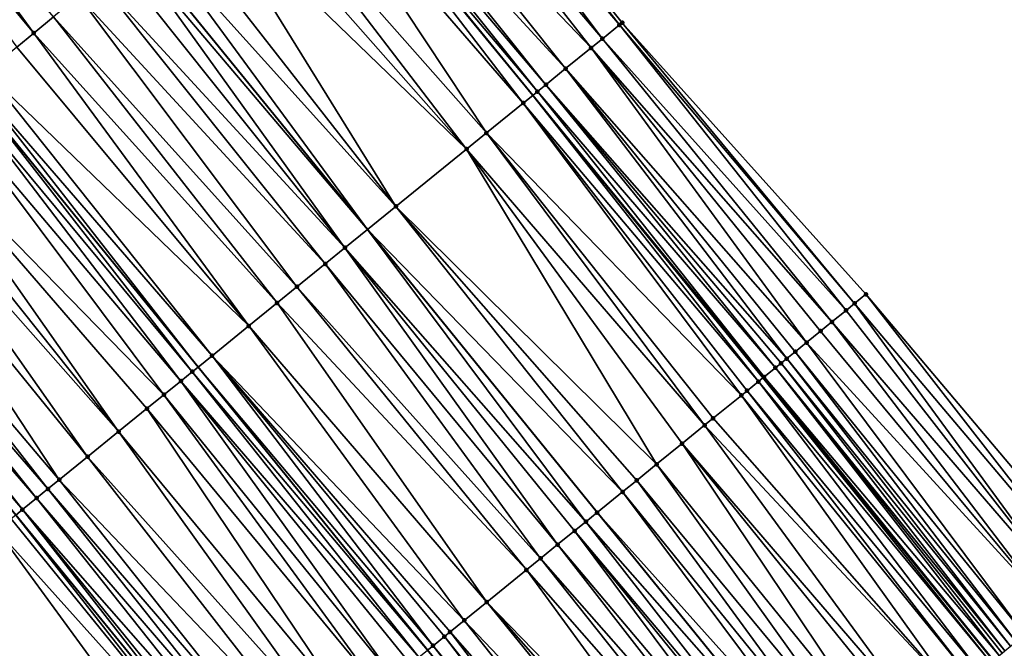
# Model space of a CAD drawing. Header units: feet. Extents: x 2004186 to 2014793, y 836912 to 864902.
# Tile 386 of 656: x 2009441 to 2009495, y 849522 to 849556. Entities that reach past the tile are written whole.
import ezdxf

# ---------------------------------------------------------------- set-up
doc = ezdxf.new("R2010")
doc.units = ezdxf.units.FT
doc.header["$LTSCALE"] = 100
doc.header["$MEASUREMENT"] = 0
for name, color, linetype, lineweight in [('EP_Travel Lane', 5, 'Continuous', 40), ('GPL_Skip Line', 2, 'Continuous', 40), ('Road Shots', 4, 'Continuous', 200), ('Road X-Section', 30, 'Continuous', 13)]:
    doc.layers.add(name, color=color, linetype=linetype, lineweight=lineweight)
doc.layers.add('I-77 SB_MM21-27-Surface-Border', color=7, linetype='Continuous')
doc.layers.add('I-77 SB_MM21-27-Surface-TIN', color=7, linetype='Continuous')

msp = doc.modelspace()

# ---------------------------------------------------------------- linework, layer by layer
at = {"layer": 'EP_Travel Lane'}
for points in [[(2009653.570653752, 849314.7708526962, 427.2550981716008), (2009641.643600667, 849330.8251805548, 427.1741720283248), (2009629.71654116, 849346.8795170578, 427.0964770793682), (2009617.789405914, 849362.9339555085, 427.057262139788), (2009605.73555993, 849379.1144419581, 426.978789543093), (2009593.515224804, 849394.9467096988, 426.9218911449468), (2009581.29495043, 849410.7788987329, 426.834544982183), (2009569.074629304, 849426.6111483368, 426.7706201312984), (2009556.733214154, 849442.5483134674, 426.7072657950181), (2009544.319665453, 849458.2294859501, 426.620325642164), (2009531.906058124, 849473.9107324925, 426.5907803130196), (2009519.49246936, 849489.5919555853, 426.5430914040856), (2009506.95945777, 849505.3575238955, 426.5134743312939), (2009494.322742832, 849520.859742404, 426.4939103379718), (2009481.686038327, 849536.361948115, 426.4823310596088), (2009469.049354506, 849551.8641284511, 426.4866424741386), (2009456.299925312, 849567.449840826, 426.4659434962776)], [(2009612.464021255, 849309.0312690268, 425.8428847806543), (2009600.545613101, 849325.0919899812, 425.746965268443), (2009588.627187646, 849341.1527342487, 425.6597068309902), (2009576.913919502, 849356.9115973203, 425.5840369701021), (2009564.716589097, 849372.7615600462, 425.5217535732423), (2009552.519263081, 849388.611517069, 425.4572486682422), (2009540.321972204, 849404.4614284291, 425.3751283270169), (2009528.305151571, 849420.0393672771, 425.3200238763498), (2009515.872752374, 849435.7057363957, 425.2904167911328), (2009503.440324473, 849451.3721416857, 425.2888823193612), (2009491.00786376, 849467.0385883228, 425.3193587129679), (2009478.717735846, 849482.4448488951, 425.3716191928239), (2009466.033662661, 849497.9084561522, 425.421375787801), (2009453.349644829, 849513.3719959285, 425.5135272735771), (2009440.665684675, 849528.8354653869, 425.6497830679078), (2009428.160131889, 849544.0673714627, 425.7674665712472), (2009415.44010476, 849559.5011520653, 425.9143841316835)]]:
    msp.add_polyline3d(points, dxfattribs=at)
at = {"layer": 'GPL_Skip Line'}
for points in [[(2009622.567615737, 849316.5774326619, 426.2792342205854), (2009610.606079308, 849332.6060230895, 426.2010779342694), (2009598.644469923, 849348.6347112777, 426.1597652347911), (2009586.777156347, 849364.5098796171, 426.0869835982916), (2009574.572270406, 849380.3540102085, 426.0214943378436), (2009562.367391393, 849396.1981318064, 425.9525192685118), (2009550.16252691, 849412.0422345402, 425.8762670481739), (2009538.036241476, 849427.7443722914, 425.8248126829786), (2009525.628363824, 849443.4300716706, 425.7556267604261), (2009513.22042559, 849459.1158476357, 425.7457874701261), (2009500.812463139, 849474.8016542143, 425.759636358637), (2009488.464624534, 849490.3524806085, 425.7944715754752), (2009475.868386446, 849505.8873569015, 425.8448194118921), (2009463.27218178, 849521.4221919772, 425.920936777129), (2009450.676035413, 849536.9569551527, 426.041953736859), (2009438.129472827, 849552.3511062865, 426.1477713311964), (2009425.334444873, 849567.722633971, 426.2439972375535)], [(2009644.191575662, 849307.7655570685, 426.7874621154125), (2009632.225510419, 849323.7908015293, 426.7179334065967), (2009620.259454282, 849339.8160337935, 426.6437997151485), (2009608.293333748, 849355.8413523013, 426.6022281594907), (2009596.31239317, 849371.855296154, 426.5279771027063), (2009584.109052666, 849387.700624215, 426.4642461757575), (2009571.90574215, 849403.5459133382, 426.3854607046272), (2009559.702397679, 849419.3912465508, 426.3237216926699), (2009547.475372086, 849435.218123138, 426.274932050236), (2009535.06121102, 849450.8988307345, 426.197489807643), (2009522.647001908, 849466.5795990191, 426.1670857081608), (2009510.232777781, 849482.2603862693, 426.151381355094), (2009497.79081078, 849497.9189563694, 426.1391293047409), (2009485.189131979, 849513.4494884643, 426.1629463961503), (2009472.587467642, 849528.980002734, 426.197900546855), (2009459.985824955, 849544.5104903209, 426.249524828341), (2009447.348453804, 849560.0116358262, 426.2957450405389)]]:
    msp.add_polyline3d(points, dxfattribs=at)
at = {"layer": 'I-77 SB_MM21-27-Surface-Border', "color": 3, "linetype": 'ByBlock', "lineweight": -2}
for points in [[(2009461.346385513, 849571.6433987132, 426.4092777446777), (2009473.963586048, 849555.8516628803, 426.4632575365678), (2009487.341911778, 849540.9510669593, 426.5318890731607), (2009500.254322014, 849525.6724197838, 426.6010128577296), (2009513.322050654, 849510.5197733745, 426.6801304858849), (2009526.226557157, 849494.9236805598, 426.7609365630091), (2009538.954348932, 849479.4912385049, 426.8236816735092), (2009551.68214008, 849464.0587972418, 426.8870961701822), (2009563.782699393, 849448.1297875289, 426.9508772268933), (2009576.180157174, 849432.084687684, 427.059334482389), (2009588.22504466, 849416.1173242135, 427.1225441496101), (2009600.111533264, 849400.0278550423, 427.1580124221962), (2009612.156394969, 849384.0605250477, 427.23415079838), (2009623.996790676, 849367.5700114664, 427.2986735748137), (2009635.482156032, 849351.1857020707, 427.3376387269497), (2009647.287933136, 849335.0408427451, 427.4247702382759), (2009659.574432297, 849319.2550186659, 427.5311622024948)], [(2009610.753423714, 849307.7536726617, 425.7722083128), (2009597.986232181, 849323.1804217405, 425.6315663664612), (2009585.859932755, 849339.0859790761, 425.5522402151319), (2009573.33873035, 849354.1575327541, 425.4338491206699), (2009560.501707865, 849369.5145502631, 425.3026679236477), (2009548.298383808, 849385.3598569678, 425.2306592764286), (2009536.095065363, 849401.2051563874, 425.1558753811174), (2009523.798648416, 849416.4710497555, 425.0378205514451), (2009511.698048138, 849432.4001112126, 425.0141899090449), (2009499.440601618, 849448.2050789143, 425.0281467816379), (2009487.340064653, 849464.1340603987, 424.9424650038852), (2009474.959434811, 849479.3963140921, 424.9947889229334), (2009462.513200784, 849495.0526912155, 425.125899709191), (2009451.46485551, 849511.8430467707, 425.3651786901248), (2009439.639938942, 849528.0033729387, 425.5702244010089), (2009426.428132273, 849542.6283062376, 425.6372254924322), (2009412.569145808, 849557.1157668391, 425.6939892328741)]]:
    msp.add_polyline3d(points, dxfattribs=at)
at = {"layer": 'I-77 SB_MM21-27-Surface-TIN', "color": 128, "linetype": 'ByBlock', "lineweight": -2}
for points in [[(2009461.346385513, 849571.6433987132, 426.4092777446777), (2009460.731104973, 849571.1320965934, 426.4234544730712), (2009473.808283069, 849555.7256431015, 426.465100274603)], [(2009461.346385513, 849571.6433987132, 426.4092777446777), (2009473.808283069, 849555.7256431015, 426.465100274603), (2009473.963586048, 849555.8516628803, 426.4632575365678)], [(2009429.797676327, 849571.4314134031, 426.2806532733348), (2009428.87473322, 849570.664487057, 426.2694448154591), (2009441.656949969, 849555.2822823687, 426.1955631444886)], [(2009429.797676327, 849571.4314134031, 426.2806532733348), (2009441.656949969, 849555.2822823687, 426.1955631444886), (2009442.733722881, 849556.1770226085, 426.2173072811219)], [(2009460.731104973, 849571.1320965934, 426.4234544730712), (2009459.808178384, 849570.3651503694, 426.4363026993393), (2009472.876473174, 849554.9695145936, 426.4823001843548)], [(2009460.731104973, 849571.1320965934, 426.4234544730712), (2009472.876473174, 849554.9695145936, 426.4823001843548), (2009473.808283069, 849555.7256431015, 426.465100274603)], [(2009428.87473322, 849570.664487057, 426.2694448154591), (2009440.734004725, 849554.5153585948, 426.1812434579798), (2009441.656949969, 849555.2822823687, 426.1955631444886)], [(2009459.808178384, 849570.3651503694, 426.4363026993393), (2009458.269968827, 849569.0869049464, 426.459793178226), (2009472.255262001, 849554.4654345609, 426.4902437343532)], [(2009459.808178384, 849570.3651503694, 426.4363026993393), (2009472.255262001, 849554.4654345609, 426.4902437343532), (2009472.876473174, 849554.9695145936, 426.4823001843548)], [(2009458.269968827, 849569.0869049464, 426.459793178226), (2009457.193218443, 849568.192137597, 426.4708553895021), (2009470.857518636, 849553.3312769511, 426.4940820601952)], [(2009458.269968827, 849569.0869049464, 426.459793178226), (2009470.857518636, 849553.3312769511, 426.4940820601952), (2009472.255262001, 849554.4654345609, 426.4902437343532)], [(2009456.73175133, 849567.8086690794, 426.4717195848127), (2009456.299925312, 849567.449840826, 426.4659434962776), (2009469.304462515, 849552.0711116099, 426.4922362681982)], [(2009457.193218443, 849568.192137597, 426.4708553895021), (2009456.73175133, 849567.8086690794, 426.4717195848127), (2009469.7703849, 849552.4491543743, 426.4970621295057)], [(2009456.73175133, 849567.8086690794, 426.4717195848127), (2009469.304462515, 849552.0711116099, 426.4922362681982), (2009469.7703849, 849552.4491543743, 426.4970621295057)], [(2009457.193218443, 849568.192137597, 426.4708553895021), (2009469.7703849, 849552.4491543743, 426.4970621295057), (2009470.857518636, 849553.3312769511, 426.4940820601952)], [(2009456.270279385, 849567.4252063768, 426.4655469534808), (2009455.347338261, 849566.6582776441, 426.4572281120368), (2009468.527913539, 849551.4410547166, 426.4752087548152)], [(2009456.270279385, 849567.4252063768, 426.4655469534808), (2009469.049354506, 849551.8641284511, 426.4866424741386), (2009456.299925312, 849567.449840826, 426.4659434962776)], [(2009456.270279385, 849567.4252063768, 426.4655469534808), (2009468.527913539, 849551.4410547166, 426.4752087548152), (2009469.049354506, 849551.8641284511, 426.4866424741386)], [(2009469.304462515, 849552.0711116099, 426.4922362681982), (2009456.299925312, 849567.449840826, 426.4659434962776), (2009469.049354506, 849551.8641284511, 426.4866424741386)], [(2009455.347338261, 849566.6582776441, 426.4572281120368), (2009453.193789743, 849564.8688004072, 426.409815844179), (2009466.508871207, 849549.8029252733, 426.419391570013)], [(2009455.347338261, 849566.6582776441, 426.4572281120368), (2009466.508871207, 849549.8029252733, 426.419391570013), (2009468.527913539, 849551.4410547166, 426.4752087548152)], [(2009453.193789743, 849564.8688004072, 426.409815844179), (2009452.117017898, 849563.9740588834, 426.3896258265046), (2009465.421696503, 849548.920853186, 426.3908274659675)], [(2009453.193789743, 849564.8688004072, 426.409815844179), (2009465.421696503, 849548.920853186, 426.3908274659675), (2009466.508871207, 849549.8029252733, 426.419391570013)], [(2009452.117017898, 849563.9740588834, 426.3896258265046), (2009450.886421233, 849562.9514974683, 426.3661560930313), (2009465.421696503, 849548.920853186, 426.3908274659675)], [(2009450.886421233, 849562.9514974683, 426.3661560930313), (2009449.194343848, 849561.5454839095, 426.3237357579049), (2009461.538922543, 849545.7706045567, 426.2832995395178)], [(2009450.886421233, 849562.9514974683, 426.3661560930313), (2009461.538922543, 849545.7706045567, 426.2832995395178), (2009465.421696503, 849548.920853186, 426.3908274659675)], [(2009449.194343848, 849561.5454839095, 426.3237357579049), (2009448.117573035, 849560.6507411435, 426.3050487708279), (2009461.538922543, 849545.7706045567, 426.2832995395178)], [(2009448.117573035, 849560.6507411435, 426.3050487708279), (2009447.348453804, 849560.0116358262, 426.2957450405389), (2009459.985824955, 849544.5104903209, 426.249524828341)], [(2009448.117573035, 849560.6507411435, 426.3050487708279), (2009459.985824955, 849544.5104903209, 426.249524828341), (2009461.538922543, 849545.7706045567, 426.2832995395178)], [(2009447.04080611, 849559.7559936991, 426.292023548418), (2009446.271687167, 849559.1168880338, 426.2831402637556), (2009458.743346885, 849543.5023989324, 426.2225050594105)], [(2009447.04080611, 849559.7559936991, 426.292023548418), (2009459.985824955, 849544.5104903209, 426.249524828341), (2009447.348453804, 849560.0116358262, 426.2957450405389)], [(2009447.04080611, 849559.7559936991, 426.292023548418), (2009458.743346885, 849543.5023989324, 426.2225050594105), (2009459.985824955, 849544.5104903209, 426.249524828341)], [(2009446.271687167, 849559.1168880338, 426.2831402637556), (2009445.194912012, 849558.2221504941, 426.2581286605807), (2009458.743346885, 849543.5023989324, 426.2225050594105)], [(2009445.194912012, 849558.2221504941, 426.2581286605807), (2009444.118139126, 849557.3274102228, 426.2364226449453), (2009457.656169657, 849542.6203299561, 426.1919973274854)], [(2009445.194912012, 849558.2221504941, 426.2581286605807), (2009457.656169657, 849542.6203299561, 426.1919973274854), (2009458.743346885, 849543.5023989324, 426.2225050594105)], [(2009444.118139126, 849557.3274102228, 426.2364226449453), (2009442.733722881, 849556.1770226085, 426.2173072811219), (2009456.103062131, 849541.3602279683, 426.150570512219)], [(2009444.118139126, 849557.3274102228, 426.2364226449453), (2009456.103062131, 849541.3602279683, 426.150570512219), (2009457.656169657, 849542.6203299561, 426.1919973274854)], [(2009442.733722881, 849556.1770226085, 426.2173072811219), (2009441.656949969, 849555.2822823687, 426.1955631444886), (2009455.015895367, 849540.4781460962, 426.1281197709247)], [(2009442.733722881, 849556.1770226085, 426.2173072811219), (2009455.015895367, 849540.4781460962, 426.1281197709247), (2009456.103062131, 849541.3602279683, 426.150570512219)], [(2009473.963586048, 849555.8516628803, 426.4632575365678), (2009473.808283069, 849555.7256431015, 426.465100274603), (2009486.720679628, 849540.4470127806, 426.5236799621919)], [(2009473.963586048, 849555.8516628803, 426.4632575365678), (2009486.720679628, 849540.4470127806, 426.5236799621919), (2009487.341911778, 849540.9510669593, 426.5318890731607)], [(2009473.808283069, 849555.7256431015, 426.465100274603), (2009472.876473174, 849554.9695145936, 426.4823001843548), (2009486.254760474, 849540.0689660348, 426.5213415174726)], [(2009473.808283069, 849555.7256431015, 426.465100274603), (2009486.254760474, 849540.0689660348, 426.5213415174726), (2009486.720679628, 849540.4470127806, 426.5236799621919)], [(2009441.656949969, 849555.2822823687, 426.1955631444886), (2009440.734004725, 849554.5153585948, 426.1812434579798), (2009453.462799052, 849539.2180302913, 426.0953254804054)], [(2009441.656949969, 849555.2822823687, 426.1955631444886), (2009453.462799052, 849539.2180302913, 426.0953254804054), (2009455.015895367, 849540.4781460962, 426.1281197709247)], [(2009472.876473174, 849554.9695145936, 426.4823001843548), (2009472.255262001, 849554.4654345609, 426.4902437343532), (2009485.47824147, 849539.4388722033, 426.5273915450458)], [(2009472.876473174, 849554.9695145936, 426.4823001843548), (2009485.47824147, 849539.4388722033, 426.5273915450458), (2009486.254760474, 849540.0689660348, 426.5213415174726)], [(2009440.734004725, 849554.5153585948, 426.1812434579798), (2009439.041944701, 849553.109324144, 426.1641056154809), (2009453.462799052, 849539.2180302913, 426.0953254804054)], [(2009472.255262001, 849554.4654345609, 426.4902437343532), (2009470.857518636, 849553.3312769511, 426.4940820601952), (2009484.080490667, 849538.3047237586, 426.5255040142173)], [(2009472.255262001, 849554.4654345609, 426.4902437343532), (2009484.857015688, 849538.9348101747, 426.5240867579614), (2009485.47824147, 849539.4388722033, 426.5273915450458)], [(2009472.255262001, 849554.4654345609, 426.4902437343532), (2009484.080490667, 849538.3047237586, 426.5255040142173), (2009484.857015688, 849538.9348101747, 426.5240867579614)], [(2009470.857518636, 849553.3312769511, 426.4940820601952), (2009469.7703849, 849552.4491543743, 426.4970621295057), (2009482.993351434, 849537.4226079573, 426.524250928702)], [(2009470.857518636, 849553.3312769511, 426.4940820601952), (2009483.459265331, 849537.8006611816, 426.5225417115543), (2009484.080490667, 849538.3047237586, 426.5255040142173)], [(2009470.857518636, 849553.3312769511, 426.4940820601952), (2009482.993351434, 849537.4226079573, 426.524250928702), (2009483.459265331, 849537.8006611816, 426.5225417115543)], [(2009439.041944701, 849553.109324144, 426.1641056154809), (2009438.426648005, 849552.5980414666, 426.1547546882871), (2009451.443783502, 849537.5798678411, 426.0601298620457)], [(2009439.041944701, 849553.109324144, 426.1641056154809), (2009451.443783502, 849537.5798678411, 426.0601298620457), (2009453.462799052, 849539.2180302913, 426.0953254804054)], [(2009437.657522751, 849551.9589433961, 426.1366809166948), (2009450.356612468, 849536.697791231, 426.0343915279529), (2009438.129472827, 849552.3511062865, 426.1477713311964)], [(2009438.426648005, 849552.5980414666, 426.1547546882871), (2009438.129472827, 849552.3511062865, 426.1477713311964), (2009450.676035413, 849536.9569551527, 426.041953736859)], [(2009450.356612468, 849536.697791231, 426.0343915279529), (2009450.676035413, 849536.9569551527, 426.041953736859), (2009438.129472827, 849552.3511062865, 426.1477713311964)], [(2009438.426648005, 849552.5980414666, 426.1547546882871), (2009450.676035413, 849536.9569551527, 426.041953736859), (2009451.443783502, 849537.5798678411, 426.0601298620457)], [(2009469.304462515, 849552.0711116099, 426.4922362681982), (2009469.049354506, 849551.8641284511, 426.4866424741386), (2009481.750856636, 849536.4145371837, 426.4843515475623)], [(2009469.7703849, 849552.4491543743, 426.4970621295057), (2009469.304462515, 849552.0711116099, 426.4922362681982), (2009482.372117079, 849536.9185564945, 426.5143448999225)], [(2009469.304462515, 849552.0711116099, 426.4922362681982), (2009481.750856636, 849536.4145371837, 426.4843515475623), (2009482.372117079, 849536.9185564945, 426.5143448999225)], [(2009469.7703849, 849552.4491543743, 426.4970621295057), (2009482.682739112, 849537.1705762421, 426.5230363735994), (2009482.993351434, 849537.4226079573, 426.524250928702)], [(2009469.7703849, 849552.4491543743, 426.4970621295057), (2009482.372117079, 849536.9185564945, 426.5143448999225), (2009482.682739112, 849537.1705762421, 426.5230363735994)], [(2009437.657522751, 849551.9589433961, 426.1366809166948), (2009436.888392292, 849551.3198515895, 426.1110269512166), (2009449.735364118, 849536.1937570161, 426.0137096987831)], [(2009437.657522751, 849551.9589433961, 426.1366809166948), (2009449.735364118, 849536.1937570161, 426.0137096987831), (2009450.356612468, 849536.697791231, 426.0343915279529)], [(2009468.527913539, 849551.4410547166, 426.4752087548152), (2009481.440233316, 849536.1625190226, 426.4746689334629), (2009469.049354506, 849551.8641284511, 426.4866424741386)], [(2009481.440233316, 849536.1625190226, 426.4746689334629), (2009481.686038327, 849536.361948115, 426.4823310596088), (2009469.049354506, 849551.8641284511, 426.4866424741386)], [(2009481.750856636, 849536.4145371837, 426.4843515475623), (2009469.049354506, 849551.8641284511, 426.4866424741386), (2009481.686038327, 849536.361948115, 426.4823310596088)], [(2009436.888392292, 849551.3198515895, 426.1110269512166), (2009434.888642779, 849549.6582253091, 426.0293006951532), (2009448.803479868, 849535.4377201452, 425.9736582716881)], [(2009436.888392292, 849551.3198515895, 426.1110269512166), (2009448.803479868, 849535.4377201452, 425.9736582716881), (2009449.735364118, 849536.1937570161, 426.0137096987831)], [(2009468.527913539, 849551.4410547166, 426.4752087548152), (2009466.508871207, 849549.8029252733, 426.419391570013), (2009480.508378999, 849535.4064452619, 426.4576648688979)], [(2009468.527913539, 849551.4410547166, 426.4752087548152), (2009480.819000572, 849535.6584655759, 426.4660024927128), (2009481.440233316, 849536.1625190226, 426.4746689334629)], [(2009468.527913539, 849551.4410547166, 426.4752087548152), (2009480.508378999, 849535.4064452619, 426.4576648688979), (2009480.819000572, 849535.6584655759, 426.4660024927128)], [(2009434.888642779, 849549.6582253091, 426.0293006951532), (2009433.965682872, 849548.8913191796, 425.9936289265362), (2009446.31847757, 849533.4215942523, 425.8840794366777)], [(2009434.888642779, 849549.6582253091, 426.0293006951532), (2009447.87159815, 849534.6816801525, 425.9355571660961), (2009448.803479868, 849535.4377201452, 425.9736582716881)], [(2009434.888642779, 849549.6582253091, 426.0293006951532), (2009446.31847757, 849533.4215942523, 425.8840794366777), (2009447.87159815, 849534.6816801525, 425.9355571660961)], [(2009466.508871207, 849549.8029252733, 426.419391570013), (2009465.421696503, 849548.920853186, 426.3908274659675), (2009478.489318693, 849533.7683379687, 426.3880092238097)], [(2009466.508871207, 849549.8029252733, 426.419391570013), (2009478.955251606, 849534.1463677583, 426.4009412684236), (2009480.508378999, 849535.4064452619, 426.4576648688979)], [(2009466.508871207, 849549.8029252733, 426.419391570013), (2009478.489318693, 849533.7683379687, 426.3880092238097), (2009478.955251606, 849534.1463677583, 426.4009412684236)], [(2009433.965682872, 849548.8913191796, 425.9936289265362), (2009433.196555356, 849548.252223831, 425.972261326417), (2009446.31847757, 849533.4215942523, 425.8840794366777)], [(2009465.421696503, 849548.920853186, 426.3908274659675), (2009461.538922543, 849545.7706045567, 426.2832995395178), (2009475.849014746, 849531.6261906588, 426.3012964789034)], [(2009465.421696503, 849548.920853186, 426.3908274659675), (2009477.246829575, 849532.7602601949, 426.3524834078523), (2009478.489318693, 849533.7683379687, 426.3880092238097)], [(2009465.421696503, 849548.920853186, 426.3908274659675), (2009475.849014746, 849531.6261906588, 426.3012964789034), (2009477.246829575, 849532.7602601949, 426.3524834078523)], [(2009433.196555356, 849548.252223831, 425.972261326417), (2009432.119776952, 849547.3574902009, 425.942518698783), (2009444.61005273, 849532.035490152, 425.8334580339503)], [(2009433.196555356, 849548.252223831, 425.972261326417), (2009444.61005273, 849532.035490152, 425.8334580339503), (2009446.31847757, 849533.4215942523, 425.8840794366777)], [(2009432.119776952, 849547.3574902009, 425.942518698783), (2009430.273861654, 849545.8236725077, 425.8777512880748), (2009443.056929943, 849530.7754069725, 425.7802804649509)], [(2009432.119776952, 849547.3574902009, 425.942518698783), (2009443.056929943, 849530.7754069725, 425.7802804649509), (2009444.61005273, 849532.035490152, 425.8334580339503)], [(2009430.273861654, 849545.8236725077, 425.8777512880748), (2009429.504726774, 849545.1845860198, 425.8456607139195), (2009442.435676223, 849530.2713793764, 425.7554634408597)], [(2009430.273861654, 849545.8236725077, 425.8777512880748), (2009442.435676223, 849530.2713793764, 425.7554634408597), (2009443.056929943, 849530.7754069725, 425.7802804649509)], [(2009461.538922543, 849545.7706045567, 426.2832995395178), (2009459.985824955, 849544.5104903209, 426.249524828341), (2009473.9852687, 849530.1140892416, 426.2384841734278)], [(2009461.538922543, 849545.7706045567, 426.2832995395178), (2009474.76182587, 849530.7441360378, 426.2618201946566), (2009475.849014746, 849531.6261906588, 426.3012964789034)], [(2009461.538922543, 849545.7706045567, 426.2832995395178), (2009473.9852687, 849530.1140892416, 426.2384841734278), (2009474.76182587, 849530.7441360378, 426.2618201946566)], [(2009429.504726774, 849545.1845860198, 425.8456607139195), (2009428.889414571, 849544.6733220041, 425.8137265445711), (2009441.81441464, 849529.7673614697, 425.7245929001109)], [(2009429.504726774, 849545.1845860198, 425.8456607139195), (2009441.81441464, 849529.7673614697, 425.7245929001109), (2009442.435676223, 849530.2713793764, 425.7554634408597)], [(2009428.889414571, 849544.6733220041, 425.8137265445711), (2009428.274098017, 849544.1620632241, 425.7754565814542), (2009441.037824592, 849529.1373551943, 425.6759409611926)], [(2009428.889414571, 849544.6733220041, 425.8137265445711), (2009441.037824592, 849529.1373551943, 425.6759409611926), (2009441.81441464, 849529.7673614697, 425.7245929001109)], [(2009458.743346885, 849543.5023989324, 426.2225050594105), (2009471.966223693, 849528.4759630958, 426.1806069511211), (2009459.985824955, 849544.5104903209, 426.249524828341)], [(2009471.966223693, 849528.4759630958, 426.1806069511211), (2009472.587467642, 849528.980002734, 426.197900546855), (2009459.985824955, 849544.5104903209, 426.249524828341)], [(2009473.9852687, 849530.1140892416, 426.2384841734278), (2009459.985824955, 849544.5104903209, 426.249524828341), (2009472.587467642, 849528.980002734, 426.197900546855)], [(2009428.274098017, 849544.1620632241, 425.7754565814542), (2009440.665684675, 849528.8354653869, 425.6497830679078), (2009441.037824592, 849529.1373551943, 425.6759409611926)], [(2009458.743346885, 849543.5023989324, 426.2225050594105), (2009457.656169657, 849542.6203299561, 426.1919973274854), (2009470.413096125, 849527.215885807, 426.1237492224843)], [(2009458.743346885, 849543.5023989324, 426.2225050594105), (2009471.344980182, 849527.9719229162, 426.1636516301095), (2009471.966223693, 849528.4759630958, 426.1806069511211)], [(2009458.743346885, 849543.5023989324, 426.2225050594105), (2009470.413096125, 849527.215885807, 426.1237492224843), (2009471.344980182, 849527.9719229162, 426.1636516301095)], [(2009457.656169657, 849542.6203299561, 426.1919973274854), (2009456.103062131, 849541.3602279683, 426.150570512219), (2009469.481224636, 849526.459833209, 426.0935233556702)], [(2009457.656169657, 849542.6203299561, 426.1919973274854), (2009469.481224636, 849526.459833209, 426.0935233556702), (2009470.413096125, 849527.215885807, 426.1237492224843)], [(2009456.103062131, 849541.3602279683, 426.150570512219), (2009455.015895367, 849540.4781460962, 426.1281197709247), (2009468.704670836, 849525.8297822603, 426.0727817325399)], [(2009456.103062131, 849541.3602279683, 426.150570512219), (2009468.704670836, 849525.8297822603, 426.0727817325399), (2009469.481224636, 849526.459833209, 426.0935233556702)], [(2009487.341911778, 849540.9510669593, 426.5318890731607), (2009486.720679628, 849540.4470127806, 426.5236799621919), (2009499.633096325, 849525.1683576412, 426.5977786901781)], [(2009487.341911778, 849540.9510669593, 426.5318890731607), (2009499.633096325, 849525.1683576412, 426.5977786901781), (2009500.254322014, 849525.6724197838, 426.6010128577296)], [(2009455.015895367, 849540.4781460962, 426.1281197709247), (2009453.462799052, 849539.2180302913, 426.0953254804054), (2009466.53030565, 849524.0656575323, 426.0035043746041)], [(2009455.015895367, 849540.4781460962, 426.1281197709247), (2009466.53030565, 849524.0656575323, 426.0035043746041), (2009468.704670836, 849525.8297822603, 426.0727817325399)], [(2009486.720679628, 849540.4470127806, 426.5236799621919), (2009486.254760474, 849540.0689660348, 426.5213415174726), (2009498.545943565, 849524.2862585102, 426.5861096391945)], [(2009486.720679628, 849540.4470127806, 426.5236799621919), (2009498.545943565, 849524.2862585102, 426.5861096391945), (2009499.633096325, 849525.1683576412, 426.5977786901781)], [(2009486.254760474, 849540.0689660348, 426.5213415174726), (2009485.47824147, 849539.4388722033, 426.5273915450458), (2009498.545943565, 849524.2862585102, 426.5861096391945)], [(2009453.462799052, 849539.2180302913, 426.0953254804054), (2009451.443783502, 849537.5798678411, 426.0601298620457), (2009465.287823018, 849523.057571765, 425.9729724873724)], [(2009453.462799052, 849539.2180302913, 426.0953254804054), (2009465.287823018, 849523.057571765, 425.9729724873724), (2009466.53030565, 849524.0656575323, 426.0035043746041)], [(2009485.47824147, 849539.4388722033, 426.5273915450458), (2009484.857015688, 849538.9348101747, 426.5240867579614), (2009497.614100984, 849523.5301702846, 426.5781419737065)], [(2009485.47824147, 849539.4388722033, 426.5273915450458), (2009497.614100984, 849523.5301702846, 426.5781419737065), (2009498.545943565, 849524.2862585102, 426.5861096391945)], [(2009484.857015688, 849538.9348101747, 426.5240867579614), (2009484.080490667, 849538.3047237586, 426.5255040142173), (2009497.614100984, 849523.5301702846, 426.5781419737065)], [(2009484.080490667, 849538.3047237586, 426.5255040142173), (2009483.459265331, 849537.8006611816, 426.5225417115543), (2009496.061021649, 849522.2700335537, 426.5584199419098)], [(2009484.080490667, 849538.3047237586, 426.5255040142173), (2009496.061021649, 849522.2700335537, 426.5584199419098), (2009497.614100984, 849523.5301702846, 426.5781419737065)], [(2009451.443783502, 849537.5798678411, 426.0601298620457), (2009450.676035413, 849536.9569551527, 426.041953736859), (2009463.579407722, 849521.6714559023, 425.9296997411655)], [(2009451.443783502, 849537.5798678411, 426.0601298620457), (2009464.511278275, 849522.4275096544, 425.9592045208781), (2009465.287823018, 849523.057571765, 425.9729724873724)], [(2009451.443783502, 849537.5798678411, 426.0601298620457), (2009464.200657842, 849522.1754879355, 425.9517446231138), (2009464.511278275, 849522.4275096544, 425.9592045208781)], [(2009451.443783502, 849537.5798678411, 426.0601298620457), (2009463.579407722, 849521.6714559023, 425.9296997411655), (2009464.200657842, 849522.1754879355, 425.9517446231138)], [(2009483.459265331, 849537.8006611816, 426.5225417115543), (2009482.993351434, 849537.4226079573, 426.524250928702), (2009495.595091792, 849521.8919999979, 426.5478404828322)], [(2009483.459265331, 849537.8006611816, 426.5225417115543), (2009495.595091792, 849521.8919999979, 426.5478404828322), (2009496.061021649, 849522.2700335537, 426.5584199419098)], [(2009450.356612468, 849536.697791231, 426.0343915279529), (2009463.27218178, 849521.4221919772, 425.920936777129), (2009450.676035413, 849536.9569551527, 426.041953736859)], [(2009463.579407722, 849521.6714559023, 425.9296997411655), (2009450.676035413, 849536.9569551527, 426.041953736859), (2009463.27218178, 849521.4221919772, 425.920936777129)], [(2009482.682739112, 849537.1705762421, 426.5230363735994), (2009482.372117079, 849536.9185564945, 426.5143448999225), (2009494.97386023, 849521.3879450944, 426.5400836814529)], [(2009482.993351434, 849537.4226079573, 426.524250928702), (2009482.682739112, 849537.1705762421, 426.5230363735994), (2009495.284476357, 849521.6399721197, 426.544228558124)], [(2009482.682739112, 849537.1705762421, 426.5230363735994), (2009494.97386023, 849521.3879450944, 426.5400836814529), (2009495.284476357, 849521.6399721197, 426.544228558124)], [(2009482.993351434, 849537.4226079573, 426.524250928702), (2009495.284476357, 849521.6399721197, 426.544228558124), (2009495.595091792, 849521.8919999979, 426.5478404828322)], [(2009450.356612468, 849536.697791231, 426.0343915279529), (2009449.735364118, 849536.1937570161, 426.0137096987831), (2009462.802852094, 849521.0414072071, 425.9075501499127)], [(2009450.356612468, 849536.697791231, 426.0343915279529), (2009462.802852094, 849521.0414072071, 425.9075501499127), (2009463.27218178, 849521.4221919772, 425.920936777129)], [(2009481.750856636, 849536.4145371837, 426.4843515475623), (2009481.686038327, 849536.361948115, 426.4823310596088), (2009494.322742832, 849520.859742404, 426.4939103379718)], [(2009482.372117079, 849536.9185564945, 426.5143448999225), (2009481.750856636, 849536.4145371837, 426.4843515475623), (2009494.663226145, 849521.1359401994, 426.5221125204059)], [(2009481.750856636, 849536.4145371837, 426.4843515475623), (2009494.322742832, 849520.859742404, 426.4939103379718), (2009494.352580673, 849520.8839493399, 426.4953726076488)], [(2009481.750856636, 849536.4145371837, 426.4843515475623), (2009494.352580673, 849520.8839493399, 426.4953726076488), (2009494.663226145, 849521.1359401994, 426.5221125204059)], [(2009482.372117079, 849536.9185564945, 426.5143448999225), (2009494.818545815, 849521.2619394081, 426.5331215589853), (2009494.97386023, 849521.3879450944, 426.5400836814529)], [(2009482.372117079, 849536.9185564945, 426.5143448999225), (2009494.663226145, 849521.1359401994, 426.5221125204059), (2009494.818545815, 849521.2619394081, 426.5331215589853)], [(2009449.735364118, 849536.1937570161, 426.0137096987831), (2009448.803479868, 849535.4377201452, 425.9736582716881), (2009461.405026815, 849519.9073505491, 425.848317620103)], [(2009449.735364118, 849536.1937570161, 426.0137096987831), (2009462.336915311, 849520.6633821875, 425.8916379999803), (2009462.802852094, 849521.0414072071, 425.9075501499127)], [(2009449.735364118, 849536.1937570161, 426.0137096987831), (2009461.405026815, 849519.9073505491, 425.848317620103), (2009462.336915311, 849520.6633821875, 425.8916379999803)], [(2009481.440233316, 849536.1625190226, 426.4746689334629), (2009480.819000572, 849535.6584655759, 426.4660024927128), (2009493.576027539, 849520.2538975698, 426.4751433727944)], [(2009481.440233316, 849536.1625190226, 426.4746689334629), (2009494.197265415, 849520.7579446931, 426.4877610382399), (2009481.686038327, 849536.361948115, 426.4823310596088)], [(2009481.440233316, 849536.1625190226, 426.4746689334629), (2009493.576027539, 849520.2538975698, 426.4751433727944), (2009494.197265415, 849520.7579446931, 426.4877610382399)], [(2009494.197265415, 849520.7579446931, 426.4877610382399), (2009494.322742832, 849520.859742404, 426.4939103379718), (2009481.686038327, 849536.361948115, 426.4823310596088)], [(2009448.803479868, 849535.4377201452, 425.9736582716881), (2009447.87159815, 849534.6816801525, 425.9355571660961), (2009460.628458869, 849519.2773170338, 425.8166841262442)], [(2009448.803479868, 849535.4377201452, 425.9736582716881), (2009460.628458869, 849519.2773170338, 425.8166841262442), (2009461.405026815, 849519.9073505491, 425.848317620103)], [(2009480.508378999, 849535.4064452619, 426.4576648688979), (2009478.955251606, 849534.1463677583, 426.4009412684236), (2009492.178211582, 849519.1198294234, 426.423086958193)], [(2009480.819000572, 849535.6584655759, 426.4660024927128), (2009480.508378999, 849535.4064452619, 426.4576648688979), (2009493.110092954, 849519.8758698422, 426.4609227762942)], [(2009480.508378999, 849535.4064452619, 426.4576648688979), (2009492.178211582, 849519.1198294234, 426.423086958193), (2009493.110092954, 849519.8758698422, 426.4609227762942)], [(2009480.819000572, 849535.6584655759, 426.4660024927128), (2009493.110092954, 849519.8758698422, 426.4609227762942), (2009493.576027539, 849520.2538975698, 426.4751433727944)], [(2009447.87159815, 849534.6816801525, 425.9355571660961), (2009446.31847757, 849533.4215942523, 425.8840794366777), (2009459.075327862, 849518.017243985, 425.7571772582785)], [(2009447.87159815, 849534.6816801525, 425.9355571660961), (2009459.075327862, 849518.017243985, 425.7571772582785), (2009460.628458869, 849519.2773170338, 425.8166841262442)], [(2009478.489318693, 849533.7683379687, 426.3880092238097), (2009477.246829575, 849532.7602601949, 426.3524834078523), (2009490.31445962, 849517.6077352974, 426.3557176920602)], [(2009478.955251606, 849534.1463677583, 426.4009412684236), (2009478.489318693, 849533.7683379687, 426.3880092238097), (2009492.178211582, 849519.1198294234, 426.423086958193)], [(2009478.489318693, 849533.7683379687, 426.3880092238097), (2009490.31445962, 849517.6077352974, 426.3557176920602), (2009492.178211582, 849519.1198294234, 426.423086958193)], [(2009446.31847757, 849533.4215942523, 425.8840794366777), (2009444.61005273, 849532.035490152, 425.8334580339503), (2009457.988143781, 849517.135183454, 425.7213933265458)], [(2009446.31847757, 849533.4215942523, 425.8840794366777), (2009457.988143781, 849517.135183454, 425.7213933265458), (2009459.075327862, 849518.017243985, 425.7571772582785)], [(2009477.246829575, 849532.7602601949, 426.3524834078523), (2009475.849014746, 849531.6261906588, 426.3012964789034), (2009488.450703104, 849516.0956467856, 426.2848408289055)], [(2009477.246829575, 849532.7602601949, 426.3524834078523), (2009489.848519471, 849517.2297144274, 426.3372127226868), (2009490.31445962, 849517.6077352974, 426.3557176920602)], [(2009477.246829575, 849532.7602601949, 426.3524834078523), (2009488.450703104, 849516.0956467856, 426.2848408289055), (2009489.848519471, 849517.2297144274, 426.3372127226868)], [(2009444.61005273, 849532.035490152, 425.8334580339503), (2009443.056929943, 849530.7754069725, 425.7802804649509), (2009456.900951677, 849516.2531328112, 425.6794316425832)], [(2009444.61005273, 849532.035490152, 425.8334580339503), (2009456.900951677, 849516.2531328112, 425.6794316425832), (2009457.988143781, 849517.135183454, 425.7213933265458)], [(2009475.849014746, 849531.6261906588, 426.3012964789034), (2009474.76182587, 849530.7441360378, 426.2618201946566), (2009487.518814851, 849515.3396148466, 426.2417072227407)], [(2009475.849014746, 849531.6261906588, 426.3012964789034), (2009487.518814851, 849515.3396148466, 426.2417072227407), (2009488.450703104, 849516.0956467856, 426.2848408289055)], [(2009443.056929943, 849530.7754069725, 425.7802804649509), (2009442.435676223, 849530.2713793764, 425.7554634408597), (2009455.503137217, 849515.1190628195, 425.6285292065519)], [(2009443.056929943, 849530.7754069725, 425.7802804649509), (2009455.503137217, 849515.1190628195, 425.6285292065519), (2009456.900951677, 849516.2531328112, 425.6794316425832)], [(2009474.76182587, 849530.7441360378, 426.2618201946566), (2009473.9852687, 849530.1140892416, 426.2384841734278), (2009486.586936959, 849514.5835701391, 426.2065509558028)], [(2009474.76182587, 849530.7441360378, 426.2618201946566), (2009486.586936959, 849514.5835701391, 426.2065509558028), (2009487.518814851, 849515.3396148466, 426.2417072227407)], [(2009442.435676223, 849530.2713793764, 425.7554634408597), (2009441.81441464, 849529.7673614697, 425.7245929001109), (2009454.881882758, 849514.6150361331, 425.6031440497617)], [(2009442.435676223, 849530.2713793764, 425.7554634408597), (2009454.881882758, 849514.6150361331, 425.6031440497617), (2009455.503137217, 849515.1190628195, 425.6285292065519)], [(2009473.9852687, 849530.1140892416, 426.2384841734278), (2009472.587467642, 849528.980002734, 426.197900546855), (2009485.965689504, 849514.0795348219, 426.1865572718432)], [(2009473.9852687, 849530.1140892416, 426.2384841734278), (2009485.965689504, 849514.0795348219, 426.1865572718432), (2009486.586936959, 849514.5835701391, 426.2065509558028)], [(2009441.81441464, 849529.7673614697, 425.7245929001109), (2009441.037824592, 849529.1373551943, 425.6759409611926), (2009454.260619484, 849514.1110203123, 425.5709702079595)], [(2009441.81441464, 849529.7673614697, 425.7245929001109), (2009454.260619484, 849514.1110203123, 425.5709702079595), (2009454.881882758, 849514.6150361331, 425.6031440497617)], [(2009440.416546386, 849528.6333577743, 425.6322710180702), (2009453.018071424, 849513.1030151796, 425.4900608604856), (2009440.665684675, 849528.8354653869, 425.6497830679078)], [(2009441.037824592, 849529.1373551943, 425.6759409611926), (2009440.665684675, 849528.8354653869, 425.6497830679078), (2009453.349644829, 849513.3719959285, 425.5135272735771)], [(2009453.018071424, 849513.1030151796, 425.4900608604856), (2009453.349644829, 849513.3719959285, 425.5135272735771), (2009440.665684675, 849528.8354653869, 425.6497830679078)], [(2009441.037824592, 849529.1373551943, 425.6759409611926), (2009453.349644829, 849513.3719959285, 425.5135272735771), (2009453.639350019, 849513.60701212, 425.534030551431)], [(2009441.037824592, 849529.1373551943, 425.6759409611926), (2009453.639350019, 849513.60701212, 425.534030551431), (2009454.260619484, 849514.1110203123, 425.5709702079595)], [(2009471.966223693, 849528.4759630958, 426.1806069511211), (2009485.189131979, 849513.4494884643, 426.1629463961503), (2009472.587467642, 849528.980002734, 426.197900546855)], [(2009485.965689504, 849514.0795348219, 426.1865572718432), (2009472.587467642, 849528.980002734, 426.197900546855), (2009485.189131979, 849513.4494884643, 426.1629463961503)], [(2009440.416546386, 849528.6333577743, 425.6322710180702), (2009439.639938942, 849528.0033729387, 425.5702244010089), (2009453.018071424, 849513.1030151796, 425.4900608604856)], [(2009471.966223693, 849528.4759630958, 426.1806069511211), (2009471.344980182, 849527.9719229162, 426.1636516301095), (2009484.257262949, 849512.6934328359, 426.134613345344)], [(2009471.966223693, 849528.4759630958, 426.1806069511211), (2009484.257262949, 849512.6934328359, 426.134613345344), (2009485.189131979, 849513.4494884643, 426.1629463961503)], [(2009439.639938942, 849528.0033729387, 425.5702244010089), (2009451.46485551, 849511.8430467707, 425.3651786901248), (2009453.018071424, 849513.1030151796, 425.4900608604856)], [(2009471.344980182, 849527.9719229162, 426.1636516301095), (2009470.413096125, 849527.215885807, 426.1237492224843), (2009483.325375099, 849511.9374004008, 426.0917897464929)], [(2009471.344980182, 849527.9719229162, 426.1636516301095), (2009483.946637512, 849512.4414172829, 426.1233009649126), (2009484.257262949, 849512.6934328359, 426.134613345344)], [(2009471.344980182, 849527.9719229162, 426.1636516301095), (2009483.325375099, 849511.9374004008, 426.0917897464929), (2009483.946637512, 849512.4414172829, 426.1233009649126)], [(2009470.413096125, 849527.215885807, 426.1237492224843), (2009469.481224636, 849526.459833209, 426.0935233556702), (2009482.704121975, 849511.4333720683, 426.067432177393)], [(2009470.413096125, 849527.215885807, 426.1237492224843), (2009482.704121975, 849511.4333720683, 426.067432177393), (2009483.325375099, 849511.9374004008, 426.0917897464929)], [(2009469.481224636, 849526.459833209, 426.0935233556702), (2009468.704670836, 849525.8297822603, 426.0727817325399), (2009481.927564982, 849510.8033250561, 426.0442304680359)], [(2009469.481224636, 849526.459833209, 426.0935233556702), (2009481.927564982, 849510.8033250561, 426.0442304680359), (2009482.704121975, 849511.4333720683, 426.067432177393)], [(2009468.704670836, 849525.8297822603, 426.0727817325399), (2009466.53030565, 849524.0656575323, 426.0035043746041), (2009480.529756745, 849509.6692473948, 425.9981186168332)], [(2009468.704670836, 849525.8297822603, 426.0727817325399), (2009480.529756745, 849509.6692473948, 425.9981186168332), (2009481.927564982, 849510.8033250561, 426.0442304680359)], [(2009466.53030565, 849524.0656575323, 426.0035043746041), (2009465.287823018, 849523.057571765, 425.9729724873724), (2009479.131945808, 849508.5351730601, 425.9499283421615)], [(2009466.53030565, 849524.0656575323, 426.0035043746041), (2009479.753192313, 849509.039209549, 425.9691901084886), (2009480.529756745, 849509.6692473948, 425.9981186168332)], [(2009466.53030565, 849524.0656575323, 426.0035043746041), (2009479.131945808, 849508.5351730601, 425.9499283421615), (2009479.753192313, 849509.039209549, 425.9691901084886)], [(2009465.287823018, 849523.057571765, 425.9729724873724), (2009464.511278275, 849522.4275096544, 425.9592045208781), (2009477.734139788, 849507.4010926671, 425.9055231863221)], [(2009465.287823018, 849523.057571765, 425.9729724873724), (2009477.734139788, 849507.4010926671, 425.9055231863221), (2009479.131945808, 849508.5351730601, 425.9499283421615)], [(2009464.511278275, 849522.4275096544, 425.9592045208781), (2009464.200657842, 849522.1754879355, 425.9517446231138), (2009476.646967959, 849506.519017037, 425.8791716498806)], [(2009464.511278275, 849522.4275096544, 425.9592045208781), (2009476.646967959, 849506.519017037, 425.8791716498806), (2009477.734139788, 849507.4010926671, 425.9055231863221)], [(2009464.200657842, 849522.1754879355, 425.9517446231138), (2009463.579407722, 849521.6714559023, 425.9296997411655), (2009476.336344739, 849506.2669987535, 425.869565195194)], [(2009464.200657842, 849522.1754879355, 425.9517446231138), (2009476.336344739, 849506.2669987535, 425.869565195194), (2009476.646967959, 849506.519017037, 425.8791716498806)], [(2009463.579407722, 849521.6714559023, 425.9296997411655), (2009463.27218178, 849521.4221919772, 425.920936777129), (2009475.870396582, 849505.8889877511, 425.8448951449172)], [(2009463.579407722, 849521.6714559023, 425.9296997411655), (2009475.870396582, 849505.8889877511, 425.8448951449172), (2009476.336344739, 849506.2669987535, 425.869565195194)]]:
    msp.add_3dface(points, dxfattribs=at)
at = {"layer": 'Road Shots', "lineweight": 100}
for p in [(2009473.963586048, 849555.8516628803, 426.4632575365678), (2009473.808283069, 849555.7256431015, 426.465100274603), (2009441.656949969, 849555.2822823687, 426.1955631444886), (2009472.876473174, 849554.9695145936, 426.4823001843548), (2009472.255262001, 849554.4654345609, 426.4902437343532), (2009470.857518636, 849553.3312769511, 426.4940820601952), (2009469.304462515, 849552.0711116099, 426.4922362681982), (2009469.7703849, 849552.4491543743, 426.4970621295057), (2009468.527913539, 849551.4410547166, 426.4752087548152), (2009466.508871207, 849549.8029252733, 426.419391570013), (2009465.421696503, 849548.920853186, 426.3908274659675), (2009461.538922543, 849545.7706045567, 426.2832995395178), (2009458.743346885, 849543.5023989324, 426.2225050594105), (2009457.656169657, 849542.6203299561, 426.1919973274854), (2009456.103062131, 849541.3602279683, 426.150570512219), (2009487.341911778, 849540.9510669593, 426.5318890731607), (2009455.015895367, 849540.4781460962, 426.1281197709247), (2009486.720679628, 849540.4470127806, 426.5236799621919), (2009486.254760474, 849540.0689660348, 426.5213415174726), (2009453.462799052, 849539.2180302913, 426.0953254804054), (2009485.47824147, 849539.4388722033, 426.5273915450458), (2009484.857015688, 849538.9348101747, 426.5240867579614), (2009484.080490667, 849538.3047237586, 426.5255040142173), (2009451.443783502, 849537.5798678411, 426.0601298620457), (2009483.459265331, 849537.8006611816, 426.5225417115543), (2009482.682739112, 849537.1705762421, 426.5230363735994), (2009482.993351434, 849537.4226079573, 426.524250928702), (2009450.356612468, 849536.697791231, 426.0343915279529), (2009481.750856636, 849536.4145371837, 426.4843515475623), (2009482.372117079, 849536.9185564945, 426.5143448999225), (2009449.735364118, 849536.1937570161, 426.0137096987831), (2009481.440233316, 849536.1625190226, 426.4746689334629), (2009448.803479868, 849535.4377201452, 425.9736582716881), (2009480.508378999, 849535.4064452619, 426.4576648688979), (2009480.819000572, 849535.6584655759, 426.4660024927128), (2009447.87159815, 849534.6816801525, 425.9355571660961), (2009478.489318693, 849533.7683379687, 426.3880092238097), (2009478.955251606, 849534.1463677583, 426.4009412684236), (2009446.31847757, 849533.4215942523, 425.8840794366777), (2009477.246829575, 849532.7602601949, 426.3524834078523), (2009444.61005273, 849532.035490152, 425.8334580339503), (2009475.849014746, 849531.6261906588, 426.3012964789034), (2009443.056929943, 849530.7754069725, 425.7802804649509), (2009474.76182587, 849530.7441360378, 426.2618201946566), (2009442.435676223, 849530.2713793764, 425.7554634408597), (2009473.9852687, 849530.1140892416, 426.2384841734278), (2009441.81441464, 849529.7673614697, 425.7245929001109), (2009441.037824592, 849529.1373551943, 425.6759409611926), (2009472.587467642, 849528.980002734, 426.197900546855), (2009471.966223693, 849528.4759630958, 426.1806069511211), (2009471.344980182, 849527.9719229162, 426.1636516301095), (2009470.413096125, 849527.215885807, 426.1237492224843), (2009469.481224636, 849526.459833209, 426.0935233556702), (2009468.704670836, 849525.8297822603, 426.0727817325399), (2009466.53030565, 849524.0656575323, 426.0035043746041), (2009465.287823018, 849523.057571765, 425.9729724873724), (2009464.511278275, 849522.4275096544, 425.9592045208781), (2009464.200657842, 849522.1754879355, 425.9517446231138), (2009463.579407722, 849521.6714559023, 425.9296997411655)]:
    msp.add_point(p, dxfattribs=at)
at = {"layer": 'Road X-Section', "extrusion": (-0.6391126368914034, 0.769112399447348, 0.001074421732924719), "elevation": -630855.5965195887, "flags": 128}
msp.add_lwpolyline([(-2088429.416405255, 1103.442825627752), (-2088430.816405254, 1103.527132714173), (-2088431.816405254, 1103.58105679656), (-2088432.616405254, 1103.619326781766), (-2088433.416405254, 1103.651260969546), (-2088434.416405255, 1103.683351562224), (-2088436.816405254, 1103.748119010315), (-2088438.216405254, 1103.777861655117), (-2088439.216405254, 1103.799229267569), (-2088440.416405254, 1103.834901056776), (-2088443.016405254, 1103.91662736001), (-2088444.016405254, 1103.942281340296), (-2088445.016405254, 1103.960355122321), (-2088445.816405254, 1103.969706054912), (-2088448.016405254, 1103.986843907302), (-2088449.216405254, 1104.001163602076), (-2088450.616405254, 1104.02290775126), (-2088452.416405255, 1104.042023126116), (-2088453.816405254, 1104.06372915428), (-2088455.216405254, 1104.088740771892), (-2088456.216405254, 1104.097624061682), (-2088457.616405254, 1104.11064929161), (-2088459.016405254, 1104.129336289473), (-2088461.216405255, 1104.171756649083), (-2088462.816405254, 1104.195226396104), (-2088464.216405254, 1104.215416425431), (-2088467.016405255, 1104.262828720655), (-2088468.216405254, 1104.271147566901), (-2088468.816405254, 1104.277320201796), (-2088469.416405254, 1104.276456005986), (-2088470.816405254, 1104.265393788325), (-2088472.816405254, 1104.24190329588), (-2088474.016405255, 1104.229055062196), (-2088474.816405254, 1104.21487832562)], dxfattribs=at)
at = {"layer": 'Road X-Section', "extrusion": (-0.6300828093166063, 0.7765252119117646, 0.002061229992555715), "elevation": -606432.5834426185, "flags": 128}
msp.add_lwpolyline([(-2095657.985069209, 1675.570813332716), (-2095658.985069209, 1675.632860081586), (-2095659.785069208, 1675.676530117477), (-2095660.785069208, 1675.72518215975), (-2095661.585069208, 1675.756052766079), (-2095662.385069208, 1675.780869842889), (-2095664.385069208, 1675.834047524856), (-2095666.585069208, 1675.88466903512), (-2095668.585069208, 1675.936146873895), (-2095669.785069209, 1675.974248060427), (-2095670.985069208, 1676.014299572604), (-2095671.785069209, 1676.03498144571), (-2095673.185069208, 1676.060719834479), (-2095675.785069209, 1676.095915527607), (-2095677.785069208, 1676.128709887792), (-2095679.185069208, 1676.151160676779), (-2095681.185069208, 1676.19258758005), (-2095682.585069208, 1676.223095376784), (-2095686.185069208, 1676.283889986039), (-2095691.185069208, 1676.391418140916), (-2095692.585069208, 1676.41998230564), (-2095695.185069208, 1676.475799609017), (-2095696.185069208, 1676.492827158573), (-2095696.785069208, 1676.497653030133), (-2095698.185069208, 1676.494672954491), (-2095699.985069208, 1676.490834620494), (-2095700.785069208, 1676.482891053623), (-2095701.985069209, 1676.465691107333), (-2095702.185069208, 1676.463848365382)], dxfattribs=at)
at = {"layer": 'Road X-Section', "extrusion": (-0.6300828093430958, 0.7765252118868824, 0.002061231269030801), "elevation": -606452.5835164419, "flags": 128}
msp.add_lwpolyline([(-2095656.985047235, 1675.407766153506), (-2095658.985047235, 1675.53264858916), (-2095659.785047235, 1675.576618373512), (-2095660.585047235, 1675.613558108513), (-2095661.385047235, 1675.645732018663), (-2095662.185047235, 1675.671117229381), (-2095663.985047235, 1675.722019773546), (-2095665.385047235, 1675.76398154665), (-2095666.785047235, 1675.7997655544), (-2095668.785047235, 1675.859272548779), (-2095669.785047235, 1675.890906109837), (-2095670.985047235, 1675.934226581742), (-2095671.585047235, 1675.950138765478), (-2095672.585047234, 1675.972288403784), (-2095673.385047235, 1675.994333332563), (-2095673.785047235, 1676.001793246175), (-2095674.785047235, 1676.015561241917), (-2095676.385047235, 1676.046093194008), (-2095679.185047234, 1676.115370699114), (-2095680.185047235, 1676.136112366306), (-2095681.385047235, 1676.166338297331), (-2095682.585047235, 1676.206240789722), (-2095683.385047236, 1676.223196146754), (-2095684.185047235, 1676.240489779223), (-2095685.985047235, 1676.281073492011), (-2095686.985047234, 1676.304409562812), (-2095688.385047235, 1676.343885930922), (-2095690.185047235, 1676.395072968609), (-2095691.785047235, 1676.430598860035), (-2095692.385047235, 1676.443530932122), (-2095694.385047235, 1676.500254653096), (-2095694.785047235, 1676.508592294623), (-2095695.585047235, 1676.517258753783), (-2095695.985047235, 1676.526941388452), (-2095696.785047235, 1676.556934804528), (-2095697.185047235, 1676.565626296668), (-2095697.585047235, 1676.566840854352), (-2095698.185047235, 1676.565131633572), (-2095698.985047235, 1676.568093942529), (-2095699.985047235, 1676.566676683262), (-2095700.785047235, 1676.569981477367), (-2095701.785047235, 1676.563931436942), (-2095702.385047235, 1676.566269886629), (-2095703.185047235, 1676.574479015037)], dxfattribs=at)
at = {"layer": 'Road X-Section', "extrusion": (-0.6300828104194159, 0.7765252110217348, 0.002061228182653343), "elevation": -606472.586415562, "flags": 128}
msp.add_lwpolyline([(-2095654.984209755, 1675.207845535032), (-2095658.784209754, 1675.458704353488), (-2095659.984209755, 1675.531738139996), (-2095660.584209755, 1675.563261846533), (-2095661.384209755, 1675.596227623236), (-2095662.584209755, 1675.636595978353), (-2095664.984209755, 1675.713846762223), (-2095666.784209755, 1675.762669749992), (-2095668.584209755, 1675.824350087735), (-2095669.584209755, 1675.858266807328), (-2095670.584209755, 1675.888841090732), (-2095670.984209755, 1675.900475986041), (-2095671.784209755, 1675.915139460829), (-2095672.184209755, 1675.926842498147), (-2095672.784209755, 1675.951512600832), (-2095673.184209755, 1675.961119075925), (-2095674.584209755, 1675.987470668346), (-2095676.384209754, 1676.031875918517), (-2095677.184209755, 1676.051137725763), (-2095678.184209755, 1676.080066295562), (-2095679.984209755, 1676.126178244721), (-2095680.984209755, 1676.149380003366), (-2095681.784209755, 1676.173737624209), (-2095682.584209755, 1676.205248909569), (-2095682.984209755, 1676.216561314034), (-2095685.184209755, 1676.268505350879), (-2095685.984209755, 1676.288499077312), (-2095687.184209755, 1676.323655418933), (-2095688.384209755, 1676.366789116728), (-2095690.184209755, 1676.419161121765), (-2095690.784209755, 1676.437666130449), (-2095693.184209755, 1676.505035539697), (-2095694.384209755, 1676.542871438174), (-2095694.984209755, 1676.557092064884), (-2095695.784209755, 1676.569709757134), (-2095695.984209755, 1676.577321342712), (-2095696.384209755, 1676.604061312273), (-2095696.584209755, 1676.61507037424), (-2095696.784209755, 1676.622032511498), (-2095697.184209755, 1676.626177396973), (-2095697.584209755, 1676.629789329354), (-2095698.184209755, 1676.640368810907), (-2095700.184209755, 1676.660090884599), (-2095701.384209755, 1676.668058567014), (-2095702.784209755, 1676.679727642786), (-2095703.584209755, 1676.682961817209)], dxfattribs=at)

doc.saveas('drawing.dxf')
